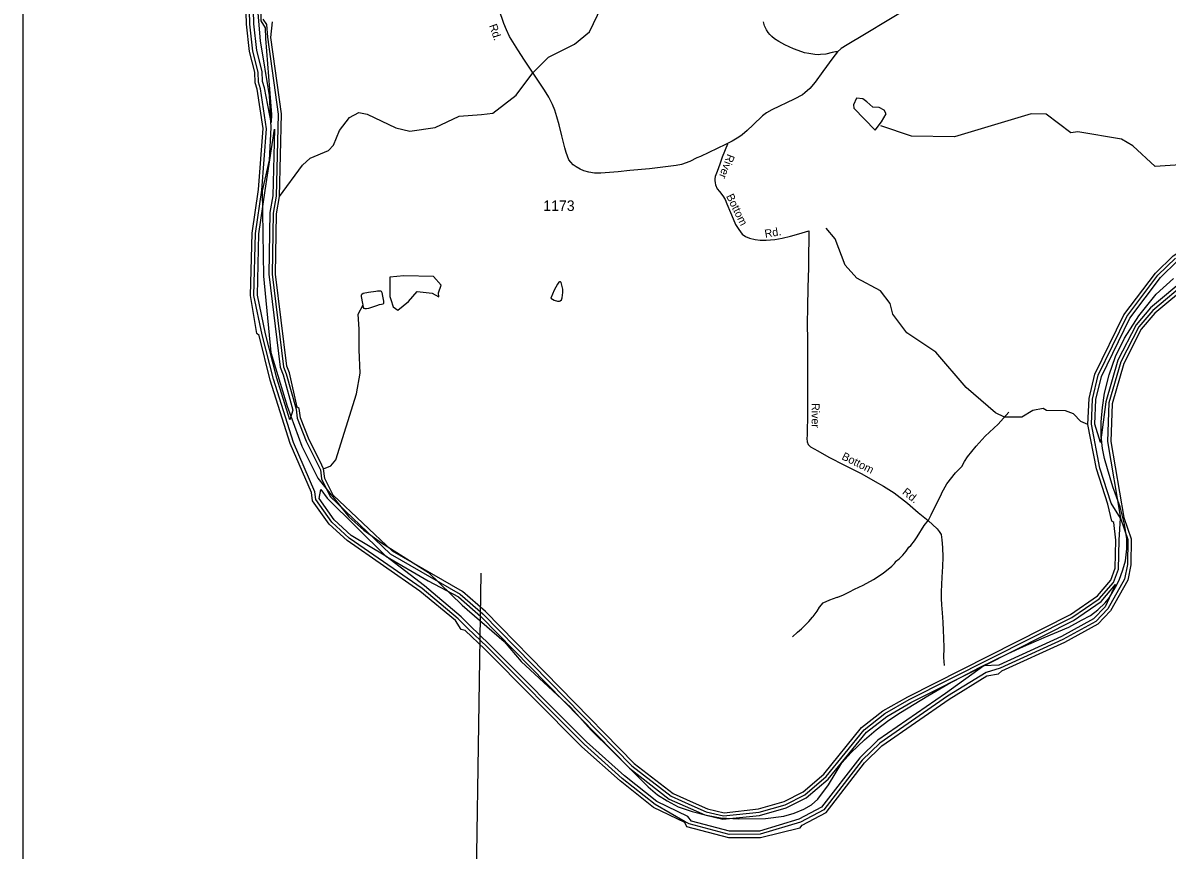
# Model space of a CAD drawing. Extents: x 1547597 to 1699558, y 810033 to 920809.
# Drawn here: x 1551165 to 1564751, y 837485 to 847304 of the extents above; entities that cross this region are included whole.
import ezdxf

# ---------------------------------------------------------------- set-up
doc = ezdxf.new("R2010")
doc.units = 0
for name, color, linetype in [('Exist Boundary Political CountyLine', 7, 'Continuous'), ('Exist Hydrographic Bay Label', 7, 'Continuous'), ('Exist Hydrographic Buffer Line', 7, 'Continuous'), ('Exist Hydrographic Misc Water Feature', 7, 'Continuous'), ('Exist Hydrographic Pond Under 1500 Sq Ft', 7, 'Continuous'), ('Exist Hydrographic River Shore', 7, 'Continuous'), ('Exist Road Non-System Type 51', 7, 'Continuous'), ('Exist Road Non-System Type 51 Label', 7, 'Continuous'), ('Exist Road Secondary Type 51 Attributed', 7, 'Continuous'), ('Exist Road Secondary Type 51 Label', 7, 'Continuous'), ('Exist Road Secondary Type 51 Number Label', 7, 'Continuous'), ('Map Preparation Inset Cut Line', 7, 'Continuous'), ('Map Preparation Longitude Latitude Lines', 7, 'Continuous')]:
    doc.layers.add(name, color=color, linetype=linetype)

msp = doc.modelspace()

# ---------------------------------------------------------------- linework, layer by layer
at = {"layer": 'Exist Boundary Political CountyLine'}
for points in [[(1553927, 847754), (1553984, 847090), (1554091, 846442), (1554110, 846064), (1554089, 845676), (1554008, 845309), (1554021, 844299), (1554108, 843393), (1554304, 842756), (1554477, 842281), (1554666, 841898), (1555035, 841439), (1555213, 841282), (1555424, 841131), (1555982, 840781), (1556381, 840392), (1556880, 839960), (1557082, 839723), (1557672, 839176)], [(1557672, 839176), (1557914, 838910), (1558162, 838662), (1558387, 838437), (1558590, 838234), (1558700, 838141), (1558815, 838070), (1558947, 838000), (1559111, 837942), (1559283, 837898), (1559448, 837867), (1559665, 837854), (1559983, 837858), (1560199, 837889), (1560322, 837925), (1560437, 837969), (1560530, 838022), (1560605, 838088), (1560729, 838260), (1560888, 838521), (1560998, 838645), (1561157, 838795), (1561298, 838914), (1561448, 839029), (1561585, 839117), (1561909, 839316), (1562148, 839453), (1562523, 839652), (1562863, 839819), (1563048, 839903), (1563291, 840009), (1563583, 840133), (1563735, 840213), (1563841, 840270), (1563929, 840336), (1564017, 840420), (1564066, 840482), (1564137, 840606), (1564181, 840690), (1564225, 840813), (1564256, 840919), (1564273, 841061), (1564273, 841180), (1564247, 841352), (1564194, 841560), (1564106, 841798), (1564044, 842010), (1564006, 842134), (1563984, 842253), (1563967, 842399), (1563967, 842567), (1563984, 842739), (1564006, 842907), (1564064, 843128), (1564139, 843344), (1564245, 843561), (1564415, 843826), (1564622, 844086), (1564827, 844272)]]:
    msp.add_lwpolyline(points, dxfattribs=at)
at = {"layer": 'Exist Hydrographic Bay Label'}
for points in [[(1554605, 841629), (1554590, 841731), (1554340, 842311), (1554102, 843064), (1553969, 843592), (1553944, 843616), (1553868, 844067), (1553888, 844808), (1553963, 845326), (1554016, 846050), (1553948, 846517), (1553924, 846593), (1553918, 846718), (1553855, 846963), (1553819, 847288), (1553798, 848113), (1553754, 848471)], [(1554212, 845245), (1554235, 846223), (1554108, 847131), (1554127, 847315)], [(1554736, 842011), (1554696, 842097), (1554566, 842356), (1554462, 842617), (1554447, 842726), (1554422, 842743), (1554329, 843152), (1554297, 843228), (1554164, 844320), (1554175, 845039), (1554212, 845245)], [(1563811, 842536), (1563824, 842844), (1563895, 843135), (1564238, 843840), (1564612, 844335), (1564824, 844541), (1564984, 844646), (1565420, 844831), (1566022, 844973), (1566256, 845001), (1567323, 844996)], [(1565027, 844212), (1564605, 843859), (1564444, 843669), (1564238, 843263), (1564098, 842783), (1564083, 842334), (1564237, 841431), (1564325, 841180), (1564320, 840871), (1564284, 840688), (1564079, 840325), (1563927, 840167), (1563532, 839948), (1562785, 839609), (1562751, 839577)], [(1559124, 838051), (1559293, 837976), (1559492, 837929), (1559901, 837973), (1560203, 838062), (1560430, 838176), (1560674, 838388), (1561124, 838940), (1561377, 839138), (1561671, 839306), (1563603, 840282), (1563923, 840502), (1564084, 840689), (1564136, 840832), (1564141, 841164), (1564119, 841374), (1564094, 841391), (1564047, 841592), (1563912, 842009), (1563811, 842536)], [(1556383, 840556), (1555554, 841032), (1554848, 841700), (1554751, 841895), (1554736, 842011)], [(1556367, 840103), (1556300, 840210), (1555880, 840560), (1555014, 841158), (1554801, 841353), (1554605, 841629)], [(1556656, 840317), (1558425, 838512), (1558887, 838155), (1559124, 838051)], [(1556649, 839868), (1556415, 840092), (1556367, 840103)], [(1559048, 837761), (1559024, 837811), (1558651, 837992), (1558255, 838305), (1557803, 838712), (1556649, 839868)], [(1560390, 837744), (1560416, 837782), (1560701, 837931), (1561160, 838522), (1561363, 838722), (1562163, 839277), (1562609, 839553), (1562751, 839577)], [(1560390, 837744), (1559922, 837632), (1559546, 837629), (1559048, 837761)]]:
    msp.add_lwpolyline(points, dxfattribs=at)
at = {"layer": 'Exist Hydrographic Buffer Line'}
for points in [[(1552490, 851130), (1553522, 849650), (1553670, 849403), (1553816, 849025), (1553889, 848741), (1553944, 848661), (1553983, 848417), (1553992, 847328), (1554040, 847246), (1554044, 847120), (1554115, 846216), (1554112, 846123)], [(1564198, 841424), (1564285, 841173), (1564280, 840875), (1564246, 840702), (1564047, 840349), (1563903, 840199), (1563514, 839984), (1562769, 839645), (1562603, 839593), (1562142, 839311), (1561341, 838755), (1561132, 838551), (1560675, 837962), (1560398, 837818), (1559918, 837672), (1559552, 837669), (1559076, 837795), (1559030, 837821), (1558673, 838026), (1558281, 838336), (1557831, 838741), (1556677, 839896), (1556443, 840121), (1556334, 840231), (1555906, 840590), (1555039, 841189), (1554832, 841379), (1554643, 841645), (1554630, 841737), (1554378, 842325), (1554141, 843075), (1554008, 843602), (1553908, 844070), (1553928, 844805), (1554003, 845320), (1554056, 846047), (1553988, 846523), (1553964, 846601), (1553958, 846720), (1553895, 846970), (1553859, 847291), (1553838, 848114)], [(1554112, 846123), (1554035, 846534), (1554011, 846609), (1554006, 846727), (1553942, 846978), (1553907, 847294), (1553886, 848117)], [(1554015, 847349), (1554059, 847287), (1554069, 847135), (1554195, 846220), (1554172, 845249), (1554136, 845046), (1554124, 844321), (1554258, 843223), (1554292, 843138), (1554408, 842718), (1554423, 842612), (1554529, 842341), (1554660, 842079), (1554698, 841999), (1554712, 841890), (1554812, 841682), (1555527, 841003), (1556359, 840524), (1556628, 840288), (1558397, 838484), (1558863, 838123), (1559108, 838014), (1559277, 837939), (1559483, 837890), (1559906, 837934), (1560215, 838024), (1560448, 838140), (1560701, 838358), (1561153, 838911), (1561400, 839105), (1561690, 839271), (1563621, 840246), (1563946, 840469), (1564115, 840663), (1564174, 840819), (1564181, 841163), (1564198, 841424)], [(1554336, 842591), (1554179, 843086), (1554047, 843612), (1553949, 844072), (1553968, 844802), (1554042, 845314), (1554151, 846043), (1554132, 845253), (1554097, 845053), (1554084, 844321), (1554218, 843218), (1554254, 843125), (1554369, 842709), (1554336, 842591)], [(1567083, 844917), (1566089, 844825), (1565789, 844746), (1564987, 844281), (1564554, 843921), (1564383, 843721), (1564167, 843299), (1564022, 842805), (1563962, 842323), (1563892, 842542), (1563904, 842833), (1563971, 843108), (1564307, 843798), (1564672, 844282), (1564875, 844478), (1565022, 844575), (1565445, 844755), (1566036, 844894), (1566261, 844921), (1567083, 844917)], [(1570915, 837144), (1570289, 837930), (1569464, 839439), (1569088, 840327), (1569073, 840376), (1569045, 840460), (1568928, 840814), (1568883, 841141), (1568804, 842635), (1568709, 843041), (1568494, 843408), (1568061, 844036), (1567966, 844245), (1567797, 844463), (1567610, 844621), (1567348, 844771), (1567073, 844846), (1566092, 844785), (1565799, 844707), (1565007, 844246), (1564580, 843890)], [(1564198, 841424), (1564086, 841605), (1563951, 842019), (1563852, 842539), (1563864, 842839), (1563933, 843121), (1564273, 843819), (1564642, 844309), (1564850, 844510)], [(1564580, 843890), (1564414, 843695)], [(1564414, 843695), (1564203, 843281), (1564060, 842794), (1564043, 842335), (1564198, 841424)], [(1555473, 840972), (1555064, 841221), (1554862, 841406), (1554682, 841660), (1554704, 841767), (1554777, 841664), (1555473, 840972)], [(1555473, 840972), (1555976, 840681), (1556336, 840491), (1556601, 840259), (1558368, 838456), (1558839, 838091), (1559092, 837977), (1559261, 837903), (1559474, 837851), (1559910, 837894), (1560226, 837986), (1560466, 838104), (1560727, 838327), (1561181, 838883), (1561422, 839072), (1561709, 839236), (1562576, 839673)], [(1562576, 839673), (1562121, 839345), (1561318, 838788), (1561104, 838579), (1560649, 837994), (1560379, 837853), (1559913, 837711), (1559557, 837709), (1559104, 837829), (1559059, 837882), (1558694, 838060), (1558307, 838367), (1557858, 838770), (1556705, 839924), (1556471, 840150), (1556368, 840252), (1555932, 840621), (1555473, 840972)], [(1562576, 839673), (1563640, 840210), (1563969, 840436), (1564140, 840639), (1564015, 840373), (1563878, 840231), (1563496, 840020), (1562752, 839682), (1562576, 839673)]]:
    msp.add_lwpolyline(points, dxfattribs=at)
at = {"layer": 'Exist Hydrographic Misc Water Feature'}
for points in [[(1556745, 846231), (1557023, 846445), (1557218, 846711), (1557404, 846897), (1557715, 847052), (1557892, 847199), (1558133, 847703), (1558481, 848149), (1558592, 848341), (1558570, 848531), (1558490, 848776)], [(1554212, 845245), (1554484, 845617), (1554577, 845700), (1554795, 845788), (1554855, 845852), (1554924, 846028), (1555044, 846183), (1555153, 846240), (1555253, 846222), (1555592, 846057), (1555758, 846021), (1556059, 846061), (1556344, 846197), (1556611, 846217), (1556745, 846231)], [(1565468, 845831), (1565227, 845758), (1565149, 845635), (1564610, 845600), (1564344, 845846), (1564210, 845926), (1563690, 846010), (1563609, 845999), (1563314, 846219), (1563139, 846223), (1562226, 845953), (1561718, 845960), (1561353, 846082)], [(1563811, 842536), (1563728, 842571), (1563638, 842664), (1563546, 842699), (1563321, 842704), (1563280, 842727), (1563155, 842704), (1563028, 842624), (1562820, 842625), (1562712, 842676), (1562367, 842976), (1562006, 843397), (1561659, 843627), (1561495, 843847), (1561464, 843972), (1561349, 844122), (1561068, 844276), (1560929, 844429), (1560808, 844740), (1560702, 844867)], [(1557512, 844001), (1557538, 844000), (1557546, 844004), (1557560, 844016), (1557570, 844039), (1557577, 844103), (1557576, 844143), (1557556, 844224), (1557547, 844232), (1557537, 844232), (1557528, 844226), (1557512, 844204), (1557473, 844133), (1557435, 844036), (1557452, 844023), (1557474, 844013), (1557512, 844001)], [(1555204, 843956), (1555200, 843972), (1555186, 844057), (1555184, 844074), (1555188, 844083), (1555206, 844095), (1555269, 844107), (1555355, 844121), (1555374, 844123), (1555411, 844122), (1555419, 844118), (1555426, 844105), (1555435, 844060), (1555439, 844039)], [(1555439, 844039), (1555447, 844002), (1555448, 843984), (1555446, 843974), (1555439, 843967), (1555424, 843962), (1555394, 843956), (1555364, 843946), (1555269, 843913), (1555246, 843909), (1555229, 843909), (1555217, 843913), (1555211, 843926), (1555204, 843956)], [(1554736, 842011), (1554820, 842045), (1554879, 842116), (1555125, 842899), (1555171, 843148), (1555158, 843424), (1555156, 843668), (1555145, 843848), (1555204, 843956)], [(1560305, 840018), (1560362, 840071), (1560410, 840110), (1560499, 840197), (1560542, 840251), (1560550, 840257), (1560560, 840275), (1560596, 840321), (1560625, 840370), (1560669, 840419), (1560746, 840456), (1560835, 840487), (1560843, 840487), (1560907, 840514), (1560979, 840549), (1561040, 840584), (1561144, 840631), (1561265, 840697), (1561378, 840774), (1561483, 840857), (1561513, 840886), (1561525, 840902), (1561528, 840910), (1561571, 840944), (1561615, 840987), (1561654, 841034), (1561686, 841080), (1561708, 841102), (1561752, 841157), (1561785, 841205), (1561867, 841338), (1561917, 841401), (1561950, 841463), (1561973, 841516), (1562069, 841703), (1562075, 841725), (1562134, 841832), (1562239, 841962), (1562313, 842040), (1562345, 842097), (1562382, 842153), (1562484, 842279), (1562589, 842400), (1562746, 842539), (1562870, 842682)]]:
    msp.add_lwpolyline(points, dxfattribs=at)
at = {"layer": 'Exist Hydrographic Pond Under 1500 Sq Ft'}
for points in [[(1561359, 846128), (1561414, 846224), (1561390, 846267), (1561331, 846299), (1561258, 846302), (1561185, 846369), (1561138, 846403), (1561063, 846411), (1561026, 846332), (1561030, 846294), (1561285, 846030), (1561359, 846128)], [(1555520, 844102), (1555523, 844056), (1555534, 844022), (1555561, 843933), (1555616, 843895), (1555744, 843996), (1555847, 844115), (1556025, 844094), (1556103, 844053), (1556098, 844099), (1556131, 844189), (1556041, 844293), (1555688, 844301), (1555521, 844285), (1555520, 844102)]]:
    msp.add_lwpolyline(points, dxfattribs=at)
at = {"layer": 'Exist Hydrographic River Shore'}
msp.add_line((1556656, 840317), (1556383, 840556), dxfattribs=at)
at = {"layer": 'Exist Road Non-System Type 51'}
for points in [[(1559533, 845863), (1559469, 845712), (1559440, 845626), (1559409, 845542), (1559386, 845481), (1559379, 845453), (1559379, 845433), (1559385, 845405), (1559390, 845383)], [(1559390, 845383), (1559408, 845336), (1559435, 845302), (1559475, 845251), (1559502, 845209), (1559523, 845155), (1559568, 845054), (1559598, 844979), (1559628, 844913), (1559665, 844852), (1559706, 844796), (1559746, 844769), (1559791, 844750), (1559859, 844733), (1559919, 844724), (1559991, 844724), (1560093, 844732), (1560180, 844747), (1560278, 844771), (1560378, 844802), (1560499, 844836)], [(1560499, 844836), (1560496, 844738), (1560495, 844552), (1560493, 844400), (1560487, 844158), (1560482, 843934), (1560479, 843726), (1560482, 843542), (1560481, 843362), (1560483, 843200), (1560483, 843030), (1560480, 842860), (1560481, 842605), (1560479, 842485), (1560476, 842411), (1560473, 842370), (1560477, 842331), (1560490, 842301), (1560518, 842273), (1560603, 842225), (1560736, 842151), (1560921, 842053), (1561127, 841950), (1561284, 841861), (1561385, 841806), (1561512, 841724), (1561667, 841602), (1561797, 841494), (1561914, 841398), (1562020, 841297), (1562046, 841268), (1562067, 841230), (1562076, 841166), (1562083, 841078), (1562090, 840961), (1562086, 840851), (1562078, 840725), (1562073, 840638), (1562070, 840550), (1562068, 840471), (1562073, 840397), (1562080, 840301), (1562088, 840189), (1562091, 840093), (1562098, 840005), (1562100, 839887), (1562098, 839771), (1562105, 839675)]]:
    msp.add_lwpolyline(points, dxfattribs=at)
at = {"layer": 'Exist Road Secondary Type 51 Attributed'}
for points in [[(1560838, 846962), (1560781, 846891), (1560662, 846727), (1560571, 846599), (1560509, 846527), (1560451, 846474), (1560420, 846452), (1560321, 846397), (1560058, 846273), (1559994, 846236), (1559948, 846200), (1559835, 846093), (1559766, 846026), (1559705, 845975), (1559665, 845946), (1559585, 845902), (1559509, 845861), (1559211, 845719), (1559169, 845703), (1559086, 845659), (1558987, 845625), (1558922, 845611), (1558606, 845570), (1558373, 845551), (1558233, 845537), (1558028, 845521), (1557951, 845522), (1557883, 845532), (1557826, 845547), (1557781, 845567), (1557734, 845595), (1557699, 845620), (1557671, 845653), (1557649, 845680), (1557631, 845721), (1557615, 845764), (1557599, 845822), (1557565, 845963), (1557534, 846094), (1557506, 846191), (1557480, 846268), (1557452, 846335), (1557410, 846422), (1557357, 846507), (1557271, 846636), (1557121, 846861), (1557040, 846983), (1556944, 847142), (1556906, 847223), (1556876, 847299), (1556821, 847461)], [(1561585, 847425), (1561350, 847283), (1561258, 847227), (1561158, 847167), (1560951, 847043), (1560881, 847001), (1560835, 846958)], [(1560838, 846962), (1560813, 846959), (1560774, 846954), (1560697, 846935), (1560634, 846928), (1560606, 846927), (1560569, 846929), (1560496, 846940), (1560445, 846950), (1560414, 846960), (1560315, 846996), (1560211, 847043), (1560140, 847083), (1560091, 847115), (1560059, 847141), (1560035, 847166), (1560016, 847189), (1559994, 847222), (1559982, 847247), (1559972, 847270), (1559959, 847318)]]:
    msp.add_lwpolyline(points, dxfattribs=at)
at = {"layer": 'Map Preparation Inset Cut Line'}
msp.add_lwpolyline([(1571208, 866094), (1551165, 866094), (1551165, 836614), (1571208, 836614)], close=True, dxfattribs=at)
at = {"layer": 'Map Preparation Longitude Latitude Lines'}
msp.add_line((1556503, 833897), (1556607, 840772), dxfattribs=at)

# ---------------------------------------------------------------- texts
at = {"layer": 'Exist Road Non-System Type 51 Label'}
for s, rotation, p in [('River', 249.3039, (1559532, 845755)), ('Bottom', 296.0834, (1559513, 845248)), ('Rd.', 9.591, (1559980, 844753)), ('River', 270.068, (1560530, 842792)), ('Bottom', 333.5121, (1560879, 842128)), ('Rd.', 321.5941, (1561598, 841719))]:
    msp.add_text(s, height=95, rotation=rotation, dxfattribs=at).set_placement(p)
at = {"layer": 'Exist Road Secondary Type 51 Label'}
msp.add_text('Rd.', height=95, rotation=288.9008, dxfattribs=at).set_placement((1556700, 847273))
at = {"layer": 'Exist Road Secondary Type 51 Number Label'}
msp.add_text('1173', height=125, dxfattribs=at).set_placement((1557344, 845072))

doc.saveas('drawing.dxf')
